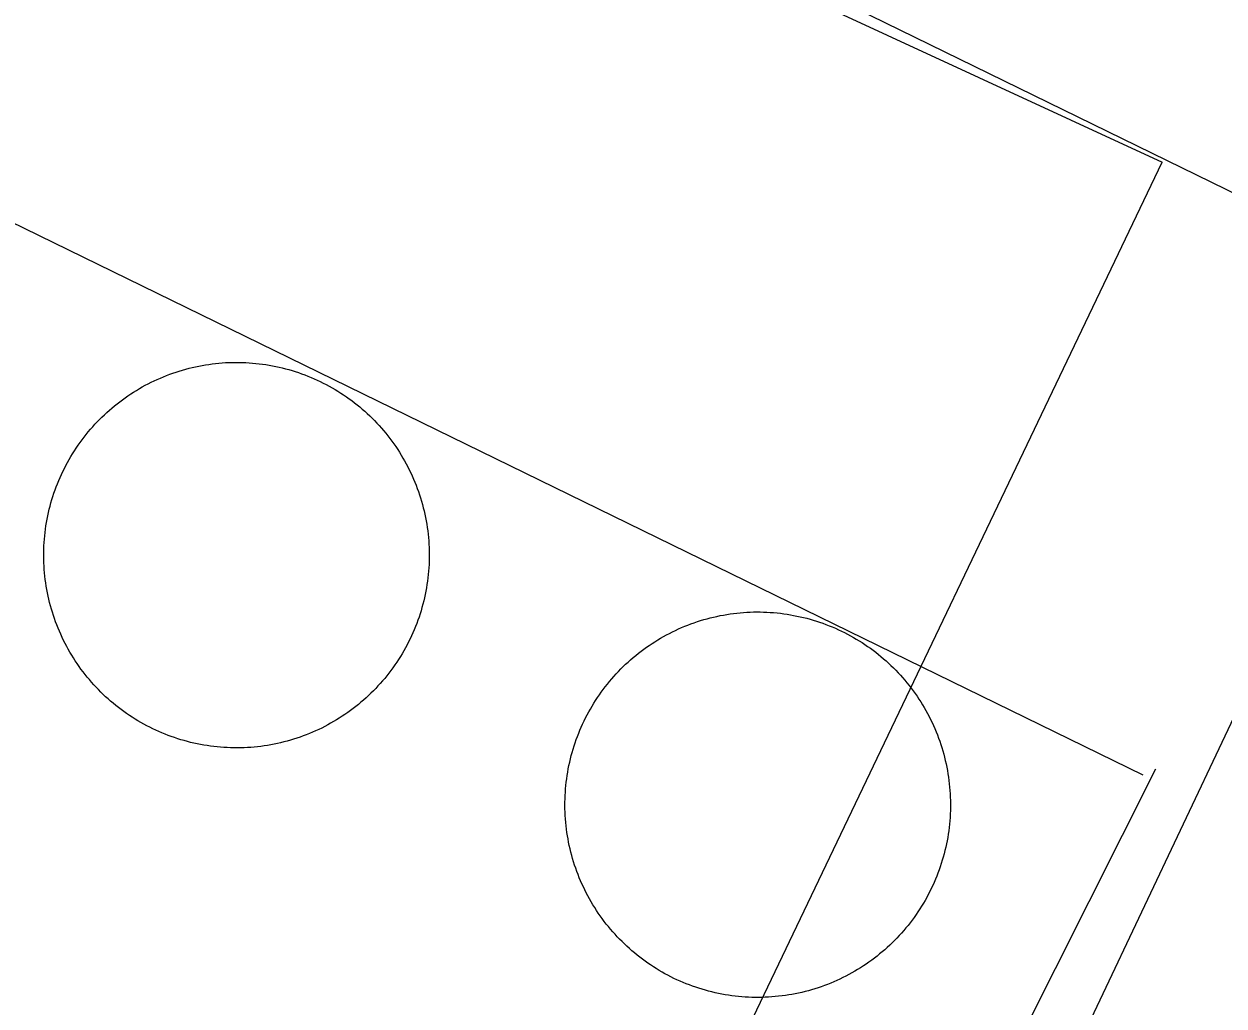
# Model space of a CAD drawing. Extents: x 3683613 to 3738215, y 469626 to 495384.
# Drawn here: x 3700264.6 to 3700328.6, y 478586.9 to 478639.3 of the extents above; entities that cross this region are included whole.
import ezdxf

# ---------------------------------------------------------------- set-up
doc = ezdxf.new("R2010")
doc.units = 0
for name, color, linetype in [('V-DOMW-TANK', 7, 'Continuous'), ('V-ROAD-CNTR', 7, 'Continuous'), ('V-UTIL-LINE', 7, 'Continuous')]:
    doc.layers.add(name, color=color, linetype=linetype)

msp = doc.modelspace()

# ---------------------------------------------------------------- linework, layer by layer
at = {"layer": 'V-DOMW-TANK'}
for points in [[(3700268.515, 478618.074), (3700268.64, 478618.203), (3700268.767, 478618.33), (3700268.896, 478618.453), (3700269.029, 478618.578), (3700269.162, 478618.695), (3700269.297, 478618.811), (3700269.436, 478618.926), (3700269.576, 478619.039), (3700269.719, 478619.149), (3700269.862, 478619.256), (3700270.008, 478619.362), (3700270.155, 478619.463), (3700270.305, 478619.563), (3700270.454, 478619.661), (3700270.608, 478619.755), (3700270.761, 478619.846), (3700270.917, 478619.936), (3700271.075, 478620.022), (3700271.234, 478620.106), (3700271.394, 478620.186), (3700271.556, 478620.263), (3700271.718, 478620.339), (3700271.884, 478620.411), (3700272.048, 478620.48), (3700272.215, 478620.548), (3700272.383, 478620.612), (3700272.551, 478620.671), (3700272.721, 478620.728), (3700272.893, 478620.781), (3700273.065, 478620.835), (3700273.237, 478620.884), (3700273.411, 478620.929), (3700273.586, 478620.972), (3700273.76, 478621.013), (3700273.936, 478621.048), (3700274.112, 478621.081), (3700274.288, 478621.113), (3700274.466, 478621.14), (3700274.644, 478621.164), (3700274.823, 478621.185), (3700275.001, 478621.203), (3700275.179, 478621.218), (3700275.359, 478621.232), (3700275.537, 478621.238), (3700275.718, 478621.244), (3700275.896, 478621.246), (3700276.076, 478621.244), (3700276.256, 478621.24), (3700276.434, 478621.234), (3700276.615, 478621.224), (3700276.793, 478621.212), (3700276.971, 478621.195), (3700277.149, 478621.175), (3700277.327, 478621.152), (3700277.505, 478621.126), (3700277.684, 478621.097), (3700277.86, 478621.066), (3700278.034, 478621.031), (3700278.21, 478620.99), (3700278.386, 478620.951)], [(3700278.386, 478620.951), (3700278.56, 478620.906), (3700278.732, 478620.859), (3700278.904, 478620.81), (3700279.076, 478620.757), (3700279.246, 478620.7), (3700279.416, 478620.64), (3700279.584, 478620.579), (3700279.752, 478620.513), (3700279.918, 478620.446), (3700280.082, 478620.376), (3700280.246, 478620.302), (3700280.407, 478620.224), (3700280.569, 478620.145), (3700280.729, 478620.063), (3700280.887, 478619.977), (3700281.042, 478619.891), (3700281.198, 478619.801), (3700281.352, 478619.706), (3700281.503, 478619.612), (3700281.653, 478619.514), (3700281.802, 478619.413), (3700281.948, 478619.309), (3700282.093, 478619.205), (3700282.236, 478619.094), (3700282.378, 478618.983), (3700282.515, 478618.869), (3700282.652, 478618.752), (3700282.787, 478618.635), (3700282.92, 478618.514), (3700283.051, 478618.391), (3700283.18, 478618.267), (3700283.305, 478618.138), (3700283.43, 478618.009), (3700283.551, 478617.877), (3700283.67, 478617.74), (3700283.789, 478617.607), (3700283.903, 478617.47), (3700284.016, 478617.329), (3700284.125, 478617.187), (3700284.233, 478617.044), (3700284.338, 478616.898), (3700284.44, 478616.751), (3700284.54, 478616.602), (3700284.637, 478616.45), (3700284.731, 478616.298), (3700284.823, 478616.143), (3700284.911, 478615.987), (3700284.999, 478615.829), (3700285.081, 478615.672), (3700285.161, 478615.512), (3700285.241, 478615.35), (3700285.314, 478615.186), (3700285.388, 478615.023), (3700285.458, 478614.857), (3700285.523, 478614.691), (3700285.587, 478614.523), (3700285.648, 478614.353), (3700285.706, 478614.183), (3700285.761, 478614.013), (3700285.812, 478613.841), (3700285.861, 478613.669), (3700285.906, 478613.495), (3700285.949, 478613.321), (3700285.988, 478613.145), (3700286.025, 478612.972), (3700286.056, 478612.79), (3700286.089, 478612.616), (3700286.115, 478612.44), (3700286.14, 478612.262), (3700286.162, 478612.084), (3700286.179, 478611.903), (3700286.195, 478611.725), (3700286.205, 478611.547), (3700286.214, 478611.367), (3700286.22, 478611.189), (3700286.222, 478611.008), (3700286.222, 478610.828), (3700286.218, 478610.65), (3700286.211, 478610.47), (3700286.201, 478610.292), (3700286.187, 478610.111), (3700286.171, 478609.933), (3700286.15, 478609.755), (3700286.128, 478609.577), (3700286.103, 478609.399), (3700286.074, 478609.223), (3700286.042, 478609.046), (3700286.007, 478608.87), (3700285.97, 478608.694), (3700285.927, 478608.52), (3700285.884, 478608.346), (3700285.837, 478608.172), (3700285.786, 478608), (3700285.732, 478607.83), (3700285.677, 478607.658), (3700285.618, 478607.49), (3700285.556, 478607.32), (3700285.493, 478607.154), (3700285.423, 478606.988), (3700285.351, 478606.822)], [(3700270.229, 478602.415), (3700270.079, 478602.517), (3700269.934, 478602.62), (3700269.789, 478602.726), (3700269.645, 478602.835), (3700269.504, 478602.945), (3700269.367, 478603.06), (3700269.229, 478603.177), (3700269.094, 478603.294), (3700268.961, 478603.414), (3700268.83, 478603.537), (3700268.703, 478603.662), (3700268.576, 478603.791), (3700268.451, 478603.92), (3700268.33, 478604.051), (3700268.21, 478604.187), (3700268.093, 478604.324), (3700267.978, 478604.459), (3700267.866, 478604.6), (3700267.757, 478604.742), (3700267.648, 478604.885), (3700267.544, 478605.03), (3700267.442, 478605.178), (3700267.341, 478605.327), (3700267.245, 478605.479), (3700267.153, 478605.63), (3700267.059, 478605.786), (3700266.971, 478605.942), (3700266.885, 478606.099), (3700266.801, 478606.257), (3700266.719, 478606.417), (3700266.641, 478606.579), (3700266.567, 478606.742), (3700266.493, 478606.906), (3700266.424, 478607.072), (3700266.358, 478607.238), (3700266.295, 478607.406), (3700266.233, 478607.576), (3700266.176, 478607.746), (3700266.121, 478607.916), (3700266.069, 478608.088), (3700266.02, 478608.26), (3700265.975, 478608.434), (3700265.932, 478608.608), (3700265.893, 478608.784), (3700265.856, 478608.958), (3700265.824, 478609.137), (3700265.793, 478609.313), (3700265.766, 478609.491), (3700265.742, 478609.667), (3700265.721, 478609.845), (3700265.703, 478610.025), (3700265.686, 478610.204), (3700265.676, 478610.382), (3700265.668, 478610.562), (3700265.662, 478610.74), (3700265.662, 478610.92), (3700265.662, 478611.101), (3700265.664, 478611.279), (3700265.67, 478611.459), (3700265.68, 478611.637), (3700265.695, 478611.817), (3700265.711, 478611.996), (3700265.731, 478612.174), (3700265.754, 478612.352), (3700265.781, 478612.53), (3700265.807, 478612.706), (3700265.838, 478612.882), (3700265.875, 478613.058), (3700265.914, 478613.235), (3700265.955, 478613.409), (3700265.998, 478613.583), (3700266.045, 478613.757), (3700266.096, 478613.929), (3700266.149, 478614.099), (3700266.205, 478614.271), (3700266.264, 478614.439), (3700266.325, 478614.609), (3700266.391, 478614.775), (3700266.459, 478614.941), (3700266.53, 478615.106), (3700266.604, 478615.27), (3700266.68, 478615.432), (3700266.76, 478615.592), (3700266.842, 478615.752), (3700266.928, 478615.911), (3700267.016, 478616.067), (3700267.106, 478616.223), (3700267.198, 478616.376), (3700267.294, 478616.528), (3700267.392, 478616.677), (3700267.493, 478616.825), (3700267.597, 478616.972), (3700267.704, 478617.118), (3700267.812, 478617.259), (3700267.923, 478617.4), (3700268.035, 478617.54), (3700268.152, 478617.677), (3700268.271, 478617.812), (3700268.392, 478617.945), (3700268.515, 478618.074)], [(3700296.314, 478604.762), (3700296.441, 478604.891), (3700296.568, 478605.016), (3700296.699, 478605.141), (3700296.83, 478605.262), (3700296.966, 478605.383), (3700297.101, 478605.499), (3700297.238, 478605.614), (3700297.379, 478605.727), (3700297.521, 478605.835), (3700297.664, 478605.944), (3700297.809, 478606.048), (3700297.955, 478606.151), (3700298.106, 478606.251), (3700298.258, 478606.347), (3700298.409, 478606.441), (3700298.565, 478606.534), (3700298.721, 478606.622), (3700298.876, 478606.71), (3700299.036, 478606.792), (3700299.196, 478606.874), (3700299.356, 478606.951), (3700299.521, 478607.025), (3700299.687, 478607.099), (3700299.851, 478607.168), (3700300.017, 478607.234), (3700300.185, 478607.297), (3700300.355, 478607.359), (3700300.525, 478607.416), (3700300.695, 478607.472), (3700300.867, 478607.523), (3700301.039, 478607.572), (3700301.213, 478607.617), (3700301.387, 478607.66), (3700301.565, 478607.699), (3700301.737, 478607.736), (3700301.914, 478607.769), (3700302.092, 478607.799), (3700302.268, 478607.826), (3700302.446, 478607.85), (3700302.624, 478607.873), (3700302.802, 478607.889), (3700302.983, 478607.904), (3700303.161, 478607.916), (3700303.341, 478607.924), (3700303.519, 478607.932), (3700303.699, 478607.932), (3700303.878, 478607.932), (3700304.058, 478607.928), (3700304.238, 478607.92), (3700304.416, 478607.91), (3700304.594, 478607.898), (3700304.775, 478607.881), (3700304.953, 478607.861), (3700305.131, 478607.838), (3700305.307, 478607.814), (3700305.485, 478607.785), (3700305.661, 478607.75), (3700305.837, 478607.717), (3700306.014, 478607.678), (3700306.188, 478607.637)], [(3700306.188, 478607.637), (3700306.362, 478607.594), (3700306.534, 478607.547), (3700306.708, 478607.496), (3700306.878, 478607.443), (3700307.048, 478607.388), (3700307.218, 478607.328), (3700307.386, 478607.265), (3700307.554, 478607.201), (3700307.72, 478607.132), (3700307.888, 478607.062), (3700308.047, 478606.988), (3700308.211, 478606.912), (3700308.371, 478606.833), (3700308.531, 478606.751), (3700308.688, 478606.665), (3700308.846, 478606.577), (3700309.002, 478606.486), (3700309.153, 478606.394), (3700309.307, 478606.298), (3700309.456, 478606.2), (3700309.604, 478606.099), (3700309.751, 478605.995), (3700309.895, 478605.888), (3700310.038, 478605.78), (3700310.179, 478605.669), (3700310.319, 478605.555), (3700310.456, 478605.44), (3700310.591, 478605.321), (3700310.722, 478605.2), (3700310.853, 478605.077), (3700310.982, 478604.953), (3700311.109, 478604.826), (3700311.232, 478604.694), (3700311.355, 478604.563), (3700311.474, 478604.43), (3700311.59, 478604.291), (3700311.705, 478604.156), (3700311.818, 478604.017), (3700311.928, 478603.873), (3700312.035, 478603.73), (3700312.139, 478603.584), (3700312.242, 478603.437), (3700312.342, 478603.287), (3700312.438, 478603.136), (3700312.532, 478602.984), (3700312.625, 478602.833), (3700312.715, 478602.675), (3700312.801, 478602.517), (3700312.885, 478602.358), (3700312.965, 478602.198), (3700313.042, 478602.036), (3700313.118, 478601.872), (3700313.19, 478601.708), (3700313.259, 478601.543), (3700313.325, 478601.377), (3700313.388, 478601.209), (3700313.45, 478601.041), (3700313.507, 478600.871), (3700313.563, 478600.699), (3700313.614, 478600.527), (3700313.663, 478600.355), (3700313.708, 478600.181), (3700313.751, 478600.007), (3700313.792, 478599.833), (3700313.827, 478599.656), (3700313.862, 478599.48), (3700313.89, 478599.304), (3700313.919, 478599.126), (3700313.943, 478598.948), (3700313.964, 478598.77), (3700313.982, 478598.591), (3700313.997, 478598.413), (3700314.009, 478598.233), (3700314.017, 478598.055), (3700314.021, 478597.875), (3700314.025, 478597.694), (3700314.023, 478597.516), (3700314.019, 478597.336), (3700314.013, 478597.158), (3700314.003, 478596.978), (3700313.989, 478596.799), (3700313.972, 478596.621), (3700313.954, 478596.441), (3700313.931, 478596.265), (3700313.905, 478596.087), (3700313.876, 478595.909), (3700313.843, 478595.732), (3700313.808, 478595.556), (3700313.771, 478595.382), (3700313.733, 478595.206), (3700313.685, 478595.032), (3700313.638, 478594.86), (3700313.589, 478594.688), (3700313.536, 478594.516), (3700313.479, 478594.346), (3700313.419, 478594.176), (3700313.358, 478594.008), (3700313.292, 478593.84), (3700313.223, 478593.674), (3700313.153, 478593.51)], [(3700285.351, 478606.822), (3700285.278, 478606.658), (3700285.202, 478606.497), (3700285.122, 478606.337), (3700285.04, 478606.177), (3700284.956, 478606.017), (3700284.866, 478605.862), (3700284.774, 478605.706), (3700284.684, 478605.553), (3700284.587, 478605.401), (3700284.489, 478605.252), (3700284.389, 478605.104), (3700284.284, 478604.957), (3700284.18, 478604.811), (3700284.069, 478604.67), (3700283.959, 478604.529), (3700283.846, 478604.389), (3700283.729, 478604.252), (3700283.611, 478604.117), (3700283.49, 478603.984), (3700283.367, 478603.855), (3700283.242, 478603.728), (3700283.115, 478603.599), (3700282.988, 478603.476), (3700282.853, 478603.353), (3700282.72, 478603.234), (3700282.582, 478603.117), (3700282.445, 478603.003), (3700282.306, 478602.892), (3700282.163, 478602.78), (3700282.019, 478602.673), (3700281.874, 478602.567), (3700281.726, 478602.466), (3700281.577, 478602.366), (3700281.427, 478602.268), (3700281.274, 478602.173), (3700281.12, 478602.083), (3700280.965, 478601.993), (3700280.807, 478601.905), (3700280.647, 478601.823), (3700280.487, 478601.743), (3700280.326, 478601.665), (3700280.164, 478601.59), (3700279.998, 478601.518), (3700279.834, 478601.448), (3700279.666, 478601.381), (3700279.498, 478601.317), (3700279.33, 478601.258), (3700279.16, 478601.201), (3700278.988, 478601.145), (3700278.816, 478601.094), (3700278.644, 478601.045), (3700278.47, 478601), (3700278.296, 478600.957), (3700278.122, 478600.916), (3700277.948, 478600.881), (3700277.77, 478600.846), (3700277.594, 478600.816), (3700277.415, 478600.789), (3700277.237, 478600.764), (3700277.059, 478600.746), (3700276.881, 478600.725), (3700276.703, 478600.711), (3700276.522, 478600.699), (3700276.344, 478600.691), (3700276.164, 478600.682), (3700275.986, 478600.682), (3700275.806, 478600.682), (3700275.625, 478600.689), (3700275.447, 478600.695), (3700275.267, 478600.705), (3700275.089, 478600.717), (3700274.911, 478600.734), (3700274.732, 478600.754), (3700274.554, 478600.777), (3700274.376, 478600.805), (3700274.198, 478600.832), (3700274.022, 478600.865), (3700273.846, 478600.897), (3700273.672, 478600.936), (3700273.495, 478600.977), (3700273.321, 478601.022), (3700273.149, 478601.069), (3700272.977, 478601.119), (3700272.805, 478601.172), (3700272.635, 478601.229), (3700272.465, 478601.289), (3700272.297, 478601.35), (3700272.129, 478601.416), (3700271.964, 478601.483), (3700271.8, 478601.555), (3700271.636, 478601.629), (3700271.474, 478601.704), (3700271.312, 478601.784), (3700271.153, 478601.866), (3700270.995, 478601.95), (3700270.837, 478602.038), (3700270.684, 478602.128), (3700270.53, 478602.223), (3700270.378, 478602.317), (3700270.229, 478602.415)], [(3700298.031, 478589.103), (3700297.881, 478589.205), (3700297.736, 478589.308), (3700297.59, 478589.414), (3700297.451, 478589.523), (3700297.308, 478589.633), (3700297.168, 478589.746), (3700297.033, 478589.863), (3700296.896, 478589.982), (3700296.765, 478590.102), (3700296.632, 478590.225), (3700296.505, 478590.35), (3700296.378, 478590.477), (3700296.253, 478590.606), (3700296.132, 478590.739), (3700296.013, 478590.875), (3700295.894, 478591.008), (3700295.778, 478591.147), (3700295.669, 478591.286), (3700295.559, 478591.428), (3700295.452, 478591.573), (3700295.346, 478591.718), (3700295.241, 478591.866), (3700295.145, 478592.015), (3700295.047, 478592.165), (3700294.952, 478592.318), (3700294.86, 478592.472), (3700294.772, 478592.628), (3700294.686, 478592.785), (3700294.602, 478592.945), (3700294.522, 478593.105), (3700294.444, 478593.267), (3700294.369, 478593.428), (3700294.297, 478593.594), (3700294.229, 478593.758), (3700294.16, 478593.926), (3700294.096, 478594.096), (3700294.037, 478594.262), (3700293.978, 478594.432), (3700293.924, 478594.604), (3700293.869, 478594.774), (3700293.824, 478594.948), (3700293.777, 478595.122), (3700293.736, 478595.296), (3700293.695, 478595.47), (3700293.658, 478595.646), (3700293.625, 478595.823), (3700293.595, 478595.999), (3700293.568, 478596.177), (3700293.541, 478596.355), (3700293.523, 478596.533), (3700293.504, 478596.711), (3700293.49, 478596.89), (3700293.478, 478597.07), (3700293.47, 478597.248), (3700293.463, 478597.428), (3700293.461, 478597.606), (3700293.461, 478597.787), (3700293.466, 478597.967), (3700293.474, 478598.145), (3700293.484, 478598.325), (3700293.496, 478598.503), (3700293.515, 478598.682), (3700293.533, 478598.86), (3700293.556, 478599.038), (3700293.582, 478599.216), (3700293.611, 478599.392), (3700293.642, 478599.57), (3700293.676, 478599.746), (3700293.715, 478599.921), (3700293.756, 478600.097), (3700293.801, 478600.269), (3700293.848, 478600.443), (3700293.898, 478600.615), (3700293.951, 478600.787), (3700294.008, 478600.957), (3700294.066, 478601.127), (3700294.129, 478601.295), (3700294.195, 478601.463), (3700294.262, 478601.629), (3700294.332, 478601.792), (3700294.406, 478601.956), (3700294.483, 478602.118), (3700294.561, 478602.28), (3700294.647, 478602.44), (3700294.729, 478602.597), (3700294.817, 478602.753), (3700294.907, 478602.909), (3700295.002, 478603.062), (3700295.096, 478603.214), (3700295.194, 478603.363), (3700295.296, 478603.513), (3700295.399, 478603.658), (3700295.505, 478603.804), (3700295.614, 478603.947), (3700295.724, 478604.088), (3700295.837, 478604.225), (3700295.954, 478604.363), (3700296.073, 478604.498), (3700296.193, 478604.631), (3700296.314, 478604.762)], [(3700313.153, 478593.51), (3700313.079, 478593.346), (3700313.003, 478593.185), (3700312.924, 478593.023), (3700312.842, 478592.863), (3700312.758, 478592.705), (3700312.67, 478592.548), (3700312.579, 478592.396), (3700312.485, 478592.241), (3700312.391, 478592.089), (3700312.291, 478591.937), (3700312.19, 478591.79), (3700312.086, 478591.643), (3700311.981, 478591.501), (3700311.873, 478591.356), (3700311.76, 478591.215), (3700311.648, 478591.075), (3700311.531, 478590.94), (3700311.414, 478590.805), (3700311.293, 478590.672), (3700311.17, 478590.541), (3700311.043, 478590.412), (3700310.917, 478590.287), (3700310.787, 478590.162), (3700310.656, 478590.041), (3700310.521, 478589.918), (3700310.386, 478589.803), (3700310.247, 478589.689), (3700310.108, 478589.576), (3700309.966, 478589.466), (3700309.823, 478589.359), (3700309.673, 478589.255), (3700309.528, 478589.152), (3700309.381, 478589.052), (3700309.227, 478588.956), (3700309.075, 478588.861), (3700308.922, 478588.769), (3700308.766, 478588.681), (3700308.608, 478588.593), (3700308.451, 478588.511), (3700308.289, 478588.429), (3700308.127, 478588.351), (3700307.965, 478588.276), (3700307.802, 478588.204), (3700307.636, 478588.134), (3700307.47, 478588.069), (3700307.302, 478588.005), (3700307.132, 478587.944), (3700306.96, 478587.887), (3700306.792, 478587.833), (3700306.62, 478587.78), (3700306.446, 478587.731), (3700306.274, 478587.686), (3700306.1, 478587.643), (3700305.923, 478587.604), (3700305.747, 478587.567), (3700305.571, 478587.532), (3700305.395, 478587.506), (3700305.217, 478587.473), (3700305.041, 478587.452), (3700304.861, 478587.43), (3700304.682, 478587.415), (3700304.504, 478587.397), (3700304.326, 478587.387), (3700304.146, 478587.377), (3700303.966, 478587.372), (3700303.787, 478587.37), (3700303.607, 478587.37), (3700303.429, 478587.375), (3700303.249, 478587.381), (3700303.071, 478587.391), (3700302.89, 478587.405), (3700302.712, 478587.422), (3700302.534, 478587.44), (3700302.356, 478587.465), (3700302.178, 478587.489), (3700302.002, 478587.518), (3700301.825, 478587.551), (3700301.649, 478587.585), (3700301.473, 478587.624), (3700301.299, 478587.665), (3700301.125, 478587.708), (3700300.951, 478587.755), (3700300.779, 478587.807), (3700300.607, 478587.86), (3700300.437, 478587.915), (3700300.269, 478587.975), (3700300.099, 478588.036), (3700299.933, 478588.102), (3700299.767, 478588.169), (3700299.601, 478588.241), (3700299.437, 478588.315), (3700299.276, 478588.39), (3700299.114, 478588.47), (3700298.954, 478588.552), (3700298.796, 478588.638), (3700298.643, 478588.724), (3700298.485, 478588.814), (3700298.332, 478588.908), (3700298.18, 478589.005), (3700298.031, 478589.103)]]:
    msp.add_lwpolyline(points, dxfattribs=at)
at = {"layer": 'V-ROAD-CNTR'}
for points in [[(3700338.227, 478625.823), (3700242.526, 478672.604), (3700065.755, 478759.913)], [(3700324.305, 478599.236), (3700229.296, 478645.678), (3700053.575, 478732.469), (3699997.156, 478615.604), (3699949.584, 478501.743)], [(3700216.262, 478383.228), (3700324.972, 478599.56)]]:
    msp.add_lwpolyline(points, dxfattribs=at)
at = {"layer": 'V-UTIL-LINE'}
msp.add_line((3700289.99, 478558.064), (3700325.316, 478631.927), dxfattribs=at)
for points in [[(3700236.568, 478403.216), (3700313.122, 478568.461), (3700344.242, 478634.186), (3700344.199, 478637.462), (3700410.421, 478777.705), (3700414.257, 478776.935), (3700420.906, 478790.96), (3700418.166, 478791.47), (3700468.653, 478901.441)], [(3700289.99, 478558.064), (3700103.866, 478643.062), (3700138.35, 478718.287), (3700325.316, 478631.927)]]:
    msp.add_lwpolyline(points, dxfattribs=at)

doc.saveas('drawing.dxf')
